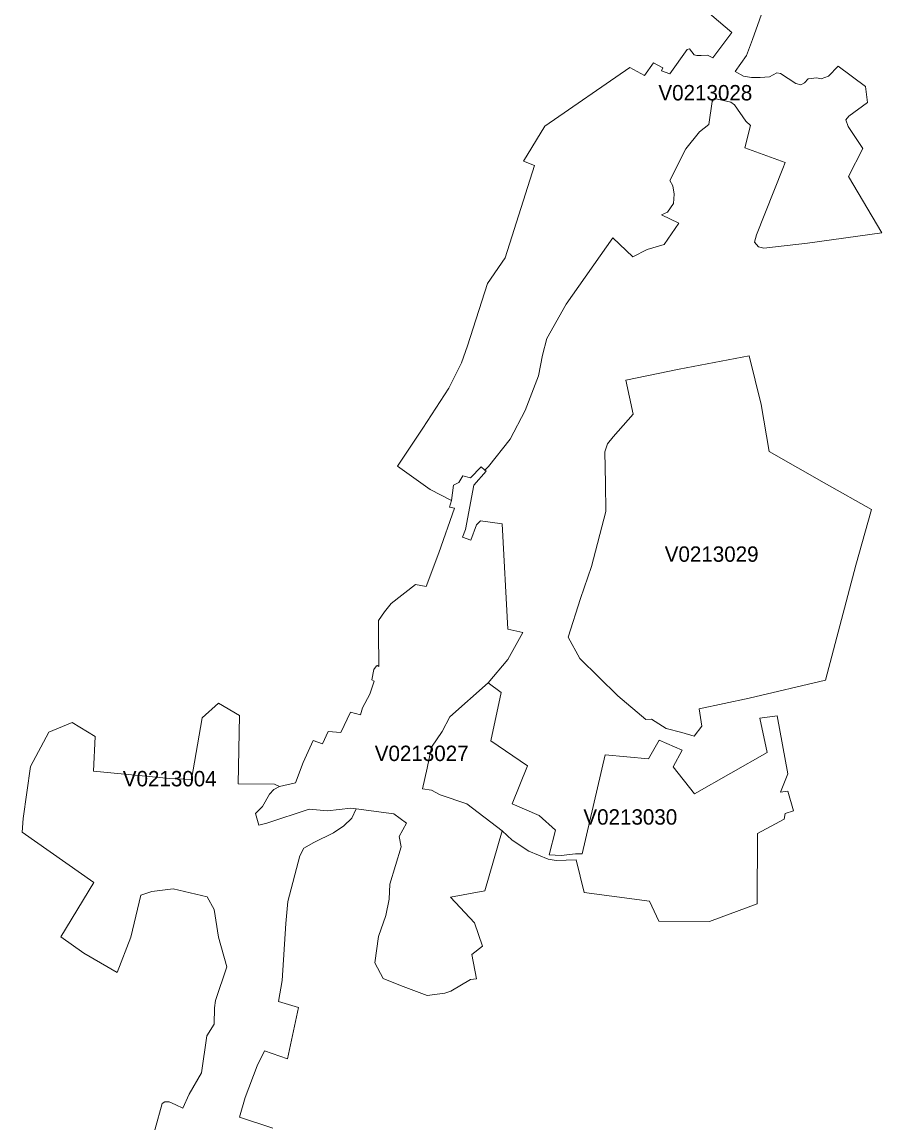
# Model space of a CAD drawing. Extents: x 369010 to 735936, y 6377141 to 6616555.
# Drawn here: x 533471 to 539058, y 6429589 to 6436744 of the extents above; entities that cross this region are included whole.
import ezdxf
from ezdxf.enums import TextEntityAlignment as Align

# ---------------------------------------------------------------- set-up
doc = ezdxf.new("R2010")
doc.units = 0
doc.header["$LTSCALE"] = 40
doc.layers.add('3', color=7, linetype='Continuous', lineweight=13)
doc.layers.add('4', color=7, linetype='Continuous')

msp = doc.modelspace()

# ---------------------------------------------------------------- linework, layer by layer
at = {"layer": '3'}
for points in [[(537821.97, 6436898.52), (538082.47, 6436676.09), (537958.34, 6436511.08), (537924.08, 6436528.13), (537883.37, 6436525.97), (537855.4, 6436525.97), (537838.35, 6436530.28), (537808.4, 6436568.84), (537793.33, 6436564.54), (537679.8, 6436408.14), (537626.34, 6436427.33), (537634.95, 6436446.7), (537572.55, 6436478.64), (537514.79, 6436397.21), (537420.45, 6436448.68), (536867.5, 6436067.53), (536728.32, 6435840.29), (536800.97, 6435811.82), (536608.99, 6435210.88), (536495.45, 6435043.55), (536366.19, 6434639.56), (536325.48, 6434528.18), (536244.05, 6434365.15), (536074.91, 6434103.66), (535909.4, 6433857.22), (536123.56, 6433704.96), (536260.6, 6433635.28)], [(536260.6, 6433635.28), (536273.35, 6433733.92), (536309.76, 6433750.97), (536335.57, 6433793.83), (536384.73, 6433781.09), (536453.25, 6433853.91), (536478.74, 6433831.9), (536502.07, 6433855.73), (536641.26, 6434033.65), (536739.9, 6434220.17), (536826.96, 6434444.76), (536852.61, 6434579.81), (536880.41, 6434687.06), (537005.87, 6434910.82), (537310.06, 6435341.79), (537438.49, 6435217.33), (537532.67, 6435264.5), (537643.55, 6435298.43), (537737.89, 6435435.63), (537626.51, 6435491.24), (537665.07, 6435508.46), (537703.63, 6435564.23), (537707.77, 6435624.31), (537699.33, 6435679.92), (537679.96, 6435714.34), (537782.58, 6435918.74), (537872.45, 6436030.12), (537932.36, 6436077.29), (537953.87, 6436227.4), (537970.92, 6436246.77), (538075.85, 6436223.1), (538100.68, 6436206.55), (538173.5, 6436099.3), (538203.45, 6436071.5), (538167.04, 6435925.69), (538428.21, 6435831.35), (538414.8, 6435791.14), (538243.51, 6435360.33), (538230.76, 6435313.16), (538256.41, 6435283.04), (538290.67, 6435274.43), (538574.02, 6435306.54), (539057.95, 6435372.91), (538841.47, 6435740.33), (538933.49, 6435922.55), (538838.66, 6436064.71), (538823.6, 6436107.58), (538842.8, 6436131.25), (538964.94, 6436221.28), (538949.88, 6436324.06), (538774.28, 6436456.96), (538710.06, 6436392.74), (538662.89, 6436375.53), (538635.09, 6436381.99), (538579.48, 6436375.53), (538553.83, 6436348.06), (538530.32, 6436335.15), (538498.22, 6436343.75), (538399.58, 6436410.12), (538373.92, 6436414.42), (538326.92, 6436386.62), (538266.84, 6436382.32), (538211.23, 6436382.32), (538157.61, 6436390.92), (538104.15, 6436423.03), (538176.97, 6436525.97), (538217.69, 6436630.9), (538307.56, 6436886.94)], [(537572.55, 6436478.64), (537634.95, 6436446.7), (537626.34, 6436427.33), (537679.8, 6436408.14), (537793.33, 6436564.54), (537808.4, 6436568.84), (537838.35, 6436530.28), (537855.4, 6436525.97), (537883.37, 6436525.97), (537924.08, 6436528.13), (537958.34, 6436511.08), (538082.47, 6436676.09), (537821.97, 6436898.52)], [(538307.56, 6436886.94), (538217.69, 6436630.9), (538176.97, 6436525.97), (538104.15, 6436423.03), (538157.61, 6436390.92), (538211.23, 6436382.32), (538266.84, 6436382.32), (538326.92, 6436386.62), (538373.92, 6436414.42), (538399.58, 6436410.12), (538498.22, 6436343.75), (538530.32, 6436335.15), (538553.83, 6436348.06), (538579.48, 6436375.53), (538635.09, 6436381.99), (538662.89, 6436375.53), (538710.06, 6436392.74), (538774.28, 6436456.96), (538949.88, 6436324.06), (538964.94, 6436221.28), (538842.8, 6436131.25)], [(534289.78, 6429385.8), (534381.97, 6429715.98), (534399.01, 6429726.57), (534426.82, 6429726.57), (534469.68, 6429707.37), (534514.7, 6429685.86), (534557.57, 6429775.89), (534637.5, 6429914.92), (534671.76, 6430155.06), (534718.93, 6430232.19), (534721.08, 6430337.28), (534727.7, 6430384.29), (534800.53, 6430602.92), (534747.07, 6430795.73), (534718.77, 6430975.47), (534673.75, 6431059.05), (534453.3, 6431110.52), (534314.11, 6431093.31), (534243.44, 6431069.8), (534176.91, 6430797.55), (534090.02, 6430567.66), (533871.55, 6430691.96), (533723.76, 6430799.2), (533937.59, 6431151.4), (533470.87, 6431479.43), (533479.31, 6431567.31), (533526.81, 6431904.94), (533644.48, 6432130.02), (533796.58, 6432192.25), (533946.69, 6432101.22), (533935.93, 6431876.14), (534430.62, 6431826.82), (534572.13, 6431820.36), (534640.65, 6432221.22), (534747.73, 6432317.7), (534882.78, 6432236.28), (534874.17, 6431792.39), (535111.67, 6431792.06), (535143.28, 6431775.84), (535248.21, 6431799.35), (535297.53, 6431932.25), (535362.08, 6432075.57), (535421.99, 6432052.07), (535460.56, 6432133.5), (535541.98, 6432127.04), (535604.05, 6432259.94), (535670.41, 6432240.74), (535683.32, 6432287.91), (535730.33, 6432375.8), (535758.3, 6432459.38), (535743.24, 6432467.98), (535755.81, 6432536), (535773.03, 6432559.67), (535777.16, 6432561.82), (535790.07, 6432555.37), (535787.92, 6432778.3), (535787.92, 6432855.43), (535826.48, 6432911.2), (535868.69, 6432964.33), (536027.08, 6433088.62), (536095.59, 6433075.71), (536179.17, 6433294.51), (536279.8, 6433583.81), (536247.69, 6433590.26), (536260.6, 6433635.28), (536123.56, 6433704.96), (535909.4, 6433857.22), (536074.91, 6434103.66), (536244.05, 6434365.15), (536325.48, 6434528.18), (536366.19, 6434639.56), (536495.45, 6435043.55), (536608.99, 6435210.88), (536800.97, 6435811.82), (536728.32, 6435840.29), (536867.5, 6436067.53), (537420.45, 6436448.68), (537514.79, 6436397.21), (537572.55, 6436478.64)], [(538842.8, 6436131.25), (538823.6, 6436107.58), (538838.66, 6436064.71), (538933.49, 6435922.55), (538841.47, 6435740.33), (539057.95, 6435372.91), (538574.02, 6435306.54), (538290.67, 6435274.43), (538256.41, 6435283.04), (538230.76, 6435313.16), (538243.51, 6435360.33), (538414.8, 6435791.14), (538428.21, 6435831.35), (538167.04, 6435925.69), (538203.45, 6436071.5), (538173.5, 6436099.3), (538100.68, 6436206.55), (538075.85, 6436223.1), (537970.92, 6436246.77), (537953.87, 6436227.4), (537932.36, 6436077.29), (537872.45, 6436030.12), (537782.58, 6435918.74), (537679.96, 6435714.34), (537699.33, 6435679.92), (537707.77, 6435624.31), (537703.63, 6435564.23), (537665.07, 6435508.46), (537626.51, 6435491.24), (537737.89, 6435435.63), (537643.55, 6435298.43), (537532.67, 6435264.5), (537438.49, 6435217.33), (537310.06, 6435341.79), (537005.87, 6434910.82), (536880.41, 6434687.06), (536852.61, 6434579.81), (536826.96, 6434444.76), (536739.9, 6434220.17), (536641.26, 6434033.65), (536502.07, 6433855.73), (536478.74, 6433831.9)], [(536478.74, 6433831.9), (536485.36, 6433826.11), (536406.25, 6433733.92), (536352.62, 6433446.61), (536333.42, 6433395.13), (536386.88, 6433375.94), (536423.29, 6433476.56), (536448.95, 6433502.38), (536590.45, 6433483.02), (536627.19, 6432798.99), (536725.67, 6432777.64), (536627.19, 6432601.87), (536499.09, 6432449.94), (536583, 6432386.88), (536517.13, 6432072.1), (536754.8, 6431909.24), (536655, 6431663.96), (536830.6, 6431586.84), (536937.68, 6431492.5), (536894.98, 6431331.8), (536974.09, 6431327.49), (537066.28, 6431338.09), (537109.14, 6431338.09), (537260.41, 6431982.23), (537540.94, 6431955.08), (537609.46, 6432077.23), (537759.41, 6432013.01), (537701.64, 6431903.61), (537840.83, 6431727.85), (538312.35, 6431996.13), (538265.19, 6432219.06), (538376.57, 6432234.12), (538447.24, 6431858.93), (538397.59, 6431738.11), (538446.91, 6431744.56), (538483.32, 6431618.12), (538429.7, 6431600.91), (538423.41, 6431564.5), (538249.96, 6431470.16), (538246.98, 6431012.7), (537936.5, 6430899.17), (537607.97, 6430901.49), (537548.06, 6431030.08), (537124.04, 6431086.19), (537070.58, 6431298.53), (536941.98, 6431294.23), (536888.52, 6431302.67), (536763.07, 6431355.46), (536655.99, 6431426.3), (536590.78, 6431488.36), (536476.92, 6431097.77), (536254.31, 6431056.89), (536410.55, 6430889.74), (536461.85, 6430737.8), (536393.34, 6430684.18), (536423.29, 6430525.63), (536384.73, 6430521.32), (536256.3, 6430446.35), (536217.74, 6430433.44), (536102.05, 6430418.38), (535930.75, 6430482.76), (535816.89, 6430528.94), (535763.26, 6430629.73), (535786.93, 6430801.19), (535833.93, 6430938.39), (535855.45, 6431043.49), (535861.07, 6431140.97), (535933.9, 6431383.1), (535920.99, 6431451.79), (535968.16, 6431537.52), (535886.73, 6431597.6), (535640.95, 6431629.87), (535613.81, 6431569.79), (535562.34, 6431520.47), (535493.82, 6431475.45), (535367.54, 6431411.24), (535301.01, 6431374.66), (535275.36, 6431325.51), (535198.73, 6431027.6), (535183.83, 6430886.09), (535160.17, 6430515.2), (535136.66, 6430378.49), (535267.41, 6430339.93), (535195.58, 6430006.11), (535045.64, 6430057.58), (534998.47, 6429961.09), (534921.34, 6429755.21), (534883.28, 6429625.95), (535099.59, 6429555.28)], [(535099.59, 6429555.28), (534883.28, 6429625.95), (534921.34, 6429755.21), (534998.47, 6429961.09), (535045.64, 6430057.58), (535195.58, 6430006.11), (535267.41, 6430339.93), (535136.66, 6430378.49), (535160.17, 6430515.2), (535183.83, 6430886.09), (535198.73, 6431027.6), (535275.36, 6431325.51), (535301.01, 6431374.66), (535367.54, 6431411.24), (535493.82, 6431475.45), (535562.34, 6431520.47), (535613.81, 6431569.79), (535640.95, 6431629.87), (535606.2, 6431634.01), (535456.42, 6431616.79), (535336.1, 6431627.88), (535062.02, 6431537.85), (535008.4, 6431525.11), (534987.05, 6431600.08), (535034.05, 6431645.1), (535079.07, 6431726.52), (535106.87, 6431756.48), (535143.28, 6431775.84), (535111.67, 6431792.06), (534874.17, 6431792.39), (534882.78, 6432236.28), (534747.73, 6432317.7), (534640.65, 6432221.22), (534572.13, 6431820.36), (534430.62, 6431826.82), (533935.93, 6431876.14), (533946.69, 6432101.22), (533796.58, 6432192.25), (533644.48, 6432130.02), (533526.81, 6431904.94), (533479.31, 6431567.31), (533470.87, 6431479.43), (533937.59, 6431151.4), (533723.76, 6430799.2), (533871.55, 6430691.96), (534090.02, 6430567.66), (534176.91, 6430797.55), (534243.44, 6431069.8), (534314.11, 6431093.31), (534453.3, 6431110.52), (534673.75, 6431059.05), (534718.77, 6430975.47), (534747.07, 6430795.73), (534800.53, 6430602.92), (534727.7, 6430384.29), (534721.08, 6430337.28), (534718.93, 6430232.19), (534671.76, 6430155.06), (534637.5, 6429914.92), (534557.57, 6429775.89), (534514.7, 6429685.86), (534469.68, 6429707.37), (534426.82, 6429726.57), (534399.01, 6429726.57), (534381.97, 6429715.98), (534289.78, 6429385.8)]]:
    msp.add_lwpolyline(points, dxfattribs=at)
for points in [[(537523.07, 6432210.79), (537559.48, 6432212.94), (537655.8, 6432152.86), (537758.58, 6432127.21), (537837.85, 6432103.54), (537887.17, 6432167.92), (537869.96, 6432281.46), (538196.17, 6432350.47), (538691.03, 6432466.33), (538888.64, 6433214.9), (538989.27, 6433575.04), (538697.65, 6433739.55), (538324.93, 6433953.88), (538273.3, 6434259.23), (538194.02, 6434574.35), (537740.37, 6434488.45), (537393.48, 6434415.63), (537442.47, 6434195.02), (537311.88, 6434047.22), (537275.47, 6434002.2), (537258.26, 6433950.73), (537262.4, 6433744.18), (537264.55, 6433561.96), (537170.38, 6433206.13), (537099.38, 6432998.09), (537020.1, 6432747.35), (537095.07, 6432608), (537342, 6432364.21)], [(537523.07, 6432210.79), (537342, 6432364.21), (537095.07, 6432608), (537020.1, 6432747.35), (537099.38, 6432998.09), (537170.38, 6433206.13), (537264.55, 6433561.96), (537262.4, 6433744.18), (537258.26, 6433950.73), (537275.47, 6434002.2), (537311.88, 6434047.22), (537442.47, 6434195.02), (537393.48, 6434415.63), (537740.37, 6434488.45), (538194.02, 6434574.35), (538273.3, 6434259.23), (538324.93, 6433953.88), (538697.65, 6433739.55), (538989.27, 6433575.04), (538888.64, 6433214.9), (538691.03, 6432466.33), (538196.17, 6432350.47), (537869.96, 6432281.46), (537887.17, 6432167.92), (537837.85, 6432103.54), (537758.58, 6432127.21), (537655.8, 6432152.86), (537559.48, 6432212.94)], [(536260.6, 6433635.28), (536247.69, 6433590.26), (536279.8, 6433583.81), (536179.17, 6433294.51), (536095.59, 6433075.71), (536027.08, 6433088.62), (535868.69, 6432964.33), (535826.48, 6432911.2), (535787.92, 6432855.43), (535787.92, 6432778.3), (535790.07, 6432555.37), (535777.16, 6432561.82), (535773.03, 6432559.67), (535755.81, 6432536), (535743.24, 6432467.98), (535758.3, 6432459.38), (535730.33, 6432375.8), (535683.32, 6432287.91), (535670.41, 6432240.74), (535604.05, 6432259.94), (535541.98, 6432127.04), (535460.56, 6432133.5), (535421.99, 6432052.07), (535362.08, 6432075.57), (535297.53, 6431932.25), (535248.21, 6431799.35), (535143.28, 6431775.84), (535106.87, 6431756.48), (535079.07, 6431726.52), (535034.05, 6431645.1), (534987.05, 6431600.08), (535008.4, 6431525.11), (535062.02, 6431537.85), (535336.1, 6431627.88), (535456.42, 6431616.79), (535606.2, 6431634.01), (535640.95, 6431629.87), (535886.73, 6431597.6), (535968.16, 6431537.52), (535920.99, 6431451.79), (535933.9, 6431383.1), (535861.07, 6431140.97), (535855.45, 6431043.49), (535833.93, 6430938.39), (535786.93, 6430801.19), (535763.26, 6430629.73), (535816.89, 6430528.94), (535930.75, 6430482.76), (536102.05, 6430418.38), (536217.74, 6430433.44), (536256.3, 6430446.35), (536384.73, 6430521.32), (536423.29, 6430525.63), (536393.34, 6430684.18), (536461.85, 6430737.8), (536410.55, 6430889.74), (536254.31, 6431056.89), (536476.92, 6431097.77), (536590.78, 6431488.36), (536361.56, 6431664.13), (536187.61, 6431722.55), (536132.01, 6431752.67), (536071.93, 6431761.11), (536103.37, 6431894.01), (536130.68, 6432031.88), (536201.35, 6432132.67), (536250.67, 6432228.99), (536499.09, 6432449.94), (536627.19, 6432601.87), (536725.67, 6432777.64), (536627.19, 6432798.99), (536590.45, 6433483.02), (536448.95, 6433502.38), (536423.29, 6433476.56), (536386.88, 6433375.94), (536333.42, 6433395.13), (536352.62, 6433446.61), (536406.25, 6433733.92), (536485.36, 6433826.11), (536478.74, 6433831.9), (536453.25, 6433853.91), (536384.73, 6433781.09), (536335.57, 6433793.83), (536309.76, 6433750.97), (536273.35, 6433733.92)], [(536499.09, 6432449.94), (536250.67, 6432228.99), (536201.35, 6432132.67), (536130.68, 6432031.88), (536103.37, 6431894.01), (536071.93, 6431761.11), (536132.01, 6431752.67), (536187.61, 6431722.55), (536361.56, 6431664.13), (536590.78, 6431488.36), (536655.99, 6431426.3), (536763.07, 6431355.46), (536888.52, 6431302.67), (536941.98, 6431294.23), (537070.58, 6431298.53), (537124.04, 6431086.19), (537548.06, 6431030.08), (537607.97, 6430901.49), (537936.5, 6430899.17), (538246.98, 6431012.7), (538249.96, 6431470.16), (538423.41, 6431564.5), (538429.7, 6431600.91), (538483.32, 6431618.12), (538446.91, 6431744.56), (538397.59, 6431738.11), (538447.24, 6431858.93), (538376.57, 6432234.12), (538265.19, 6432219.06), (538312.35, 6431996.13), (537840.83, 6431727.85), (537701.64, 6431903.61), (537759.41, 6432013.01), (537609.46, 6432077.23), (537540.94, 6431955.08), (537260.41, 6431982.23), (537109.14, 6431338.09), (537066.28, 6431338.09), (536974.09, 6431327.49), (536894.98, 6431331.8), (536937.68, 6431492.5), (536830.6, 6431586.84), (536655, 6431663.96), (536754.8, 6431909.24), (536517.13, 6432072.1), (536583, 6432386.88)]]:
    msp.add_lwpolyline(points, close=True, dxfattribs=at)

# ---------------------------------------------------------------- texts
at = {"layer": '4'}
for s, p in [('V0213028', (537910.4, 6436234.43)), ('V0213029', (537951.27, 6433236.22)), ('V0213027', (536067.44, 6431941.21)), ('V0213004', (534430.62, 6431776.82)), ('V0213030', (537422.84, 6431528.01))]:
    msp.add_text(s, height=100, dxfattribs=at).set_placement(p, align=Align.CENTER)

doc.saveas('drawing.dxf')
